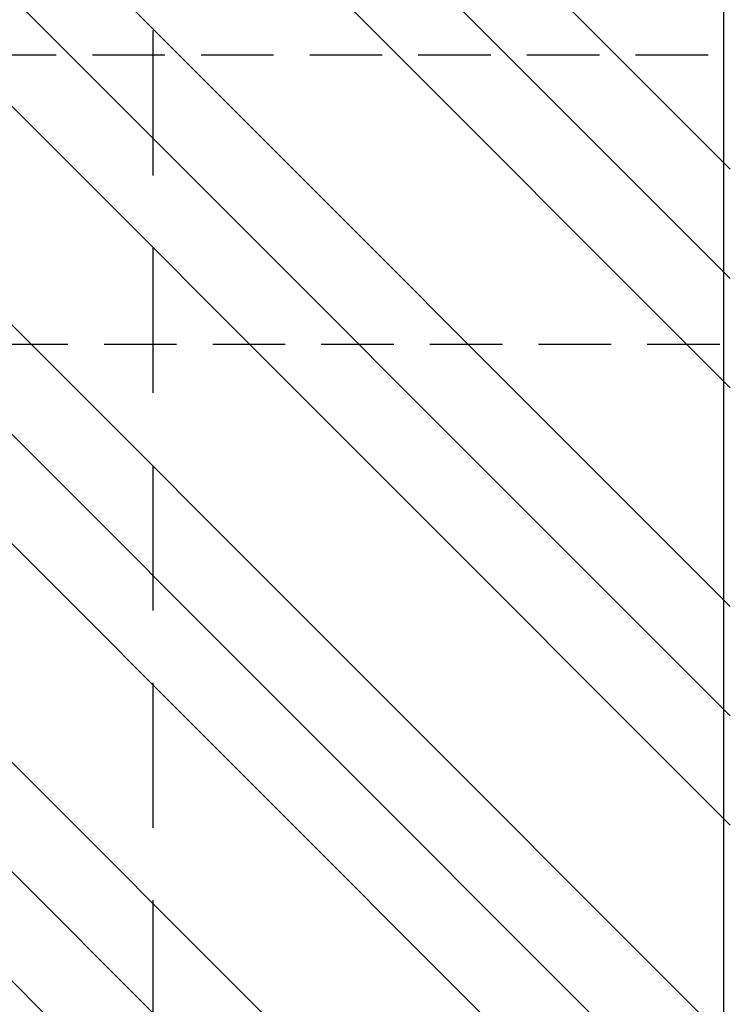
# Model space of a CAD drawing. Header units: millimetres. Extents: x -33711 to 550618, y -222428 to 596511.
# Tile 413 of 656: x 456946 to 458418, y -45130 to -43092. Entities that reach past the tile are written whole.
import ezdxf

# ---------------------------------------------------------------- set-up
doc = ezdxf.new("R2010")
doc.units = ezdxf.units.MM
doc.linetypes.add('DASHED', pattern=[4.5, 3, -1.5])
doc.layers.add('IN_C_CARKOVANA', color=7, linetype='DASHED')
doc.layers.add('IN_HELP', color=6, linetype='Continuous', plot=False)
doc.layers.add('IN_SRAFY', color=8, linetype='Continuous', lineweight=9)

msp = doc.modelspace()

# ---------------------------------------------------------------- hatches: boundary and pattern name
at = {"layer": 'IN_SRAFY'}
h = msp.add_hatch(dxfattribs=at)
h.set_pattern_fill('ZEM_PUVODNI', color=256, scale=160, angle=90, pattern_type=2)
h.set_pattern_definition([(135, (346383.1, -324631.56), (-452.5483, -452.5483), []), (135, (346383.1, -324405.3), (-452.5483, -452.5483), []), (135, (346383.1, -324179), (-452.5483, -452.5483), [])])
h.paths.add_polyline_path([(456721.98575, -50684.26664), (458418.09322, -50684.26664), (458418.09322, -33688.73241), (456721.98575, -33688.73241), (456721.98575, -35614.26664), (457221.98575, -35614.26664), (457221.98575, -35914.26664), (456721.98575, -35914.26664)])

# ---------------------------------------------------------------- linework, layer by layer
at = {"layer": 'IN_C_CARKOVANA', "ltscale": 100}
msp.add_line((457221.98575, -35914.26664), (457221.98575, -48954.26576), dxfattribs=at)
at = {"layer": 'IN_C_CARKOVANA', "ltscale": 50}
msp.add_lwpolyline([(458396.11615, -43764.26578), (456421.98575, -43764.26578), (456421.98575, -43164.26578), (458396.11615, -43164.26578)], dxfattribs=at)
at = {"layer": 'IN_HELP'}
msp.add_line((458404.24738, -33688.73241), (458404.24738, -62533.80473), dxfattribs=at)

doc.saveas('drawing.dxf')
